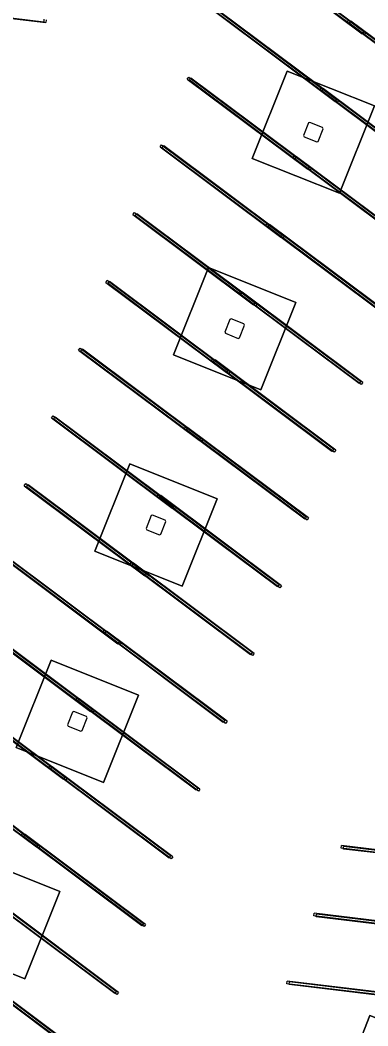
# Model space of a CAD drawing. Extents: x 468143 to 491361, y 1438528 to 1468730.
# Drawn here: x 488799.2 to 488843.6, y 1466951.9 to 1467080.3 of the extents above; entities that cross this region are included whole.
import ezdxf

# ---------------------------------------------------------------- set-up
doc = ezdxf.new("R2010")
doc.units = 0
doc.layers.add('Default', color=7, linetype='Continuous')
doc.layers.add('Xreference_dp', color=7, linetype='Continuous')

# ---------------------------------------------------------------- blocks, each defined once
blk = doc.blocks.new('Footing-Rectangular - F1-181549-FOUNDATION PLAN_1')
at = {"layer": 'Default'}
for p, q in [((72, 72), (-72, 72)), ((-72, 72), (-72, -72)), ((-72, -72), (-72, 72)), ((-72, 72), (72, 72)), ((72, -72), (72, 72)), ((72, 72), (72, -72)), ((-72, -72), (72, -72)), ((72, -72), (-72, -72))]:
    blk.add_line(p, q, dxfattribs=at)

msp = doc.modelspace()

# ---------------------------------------------------------------- linework, layer by layer
at = {"layer": 'Xreference_dp'}
for p, q in [((488827.46, 1467090.07), (488842.84, 1467078.56)), ((488827.66, 1467090.34), (488843.04, 1467078.83)), ((488827.74, 1467089.96), (488843.12, 1467078.45)), ((488827.94, 1467090.23), (488843.32, 1467078.72)), ((488783.17, 1467082.36), (488802.24, 1467080.09)), ((488783.45, 1467082.25), (488802.52, 1467079.98)), ((488824, 1467081.42), (488839.38, 1467069.91)), ((488824.2, 1467081.68), (488839.58, 1467070.18)), ((488824.28, 1467081.31), (488839.66, 1467069.8)), ((488824.48, 1467081.57), (488839.86, 1467070.07)), ((488802.28, 1467080.42), (488802.24, 1467080.09)), ((488802.56, 1467080.31), (488802.52, 1467079.98)), ((488840.91, 1467080.01), (488841.11, 1467080.27)), ((488856.29, 1467068.5), (488840.91, 1467080.01)), ((488856.49, 1467068.77), (488841.11, 1467080.27)), ((488841.19, 1467079.9), (488841.39, 1467080.16)), ((488856.57, 1467068.39), (488841.19, 1467079.9)), ((488856.77, 1467068.65), (488841.39, 1467080.16)), ((488843.04, 1467078.83), (488842.84, 1467078.56)), ((488843.32, 1467078.72), (488843.12, 1467078.45)), ((488820.54, 1467072.77), (488820.74, 1467073.03)), ((488820.54, 1467072.77), (488835.92, 1467061.26)), ((488820.74, 1467073.03), (488836.12, 1467061.53)), ((488820.82, 1467072.66), (488821.02, 1467072.92)), ((488820.82, 1467072.66), (488836.2, 1467061.15)), ((488821.02, 1467072.92), (488836.4, 1467061.42)), ((488837.45, 1467071.36), (488837.65, 1467071.62)), ((488852.83, 1467059.85), (488837.45, 1467071.36)), ((488853.03, 1467060.11), (488837.65, 1467071.62)), ((488837.73, 1467071.24), (488837.93, 1467071.51)), ((488853.11, 1467059.74), (488837.73, 1467071.24)), ((488853.31, 1467060), (488837.93, 1467071.51)), ((488839.58, 1467070.18), (488839.38, 1467069.91)), ((488839.86, 1467070.07), (488839.66, 1467069.8)), ((488836.01, 1467067.17), (488835.36, 1467065.55)), ((488836.17, 1467067.24), (488836.01, 1467067.17)), ((488837.8, 1467066.59), (488836.17, 1467067.24)), ((488835.36, 1467065.55), (488835.43, 1467065.39)), ((488835.43, 1467065.39), (488837.06, 1467064.74)), ((488837.22, 1467064.8), (488837.87, 1467066.43)), ((488837.87, 1467066.43), (488837.8, 1467066.59)), ((488817.08, 1467064.12), (488817.28, 1467064.38)), ((488817.08, 1467064.12), (488832.46, 1467052.61)), ((488817.28, 1467064.38), (488832.66, 1467052.88)), ((488817.36, 1467064.01), (488817.56, 1467064.27)), ((488817.56, 1467064.27), (488832.94, 1467052.76)), ((488837.06, 1467064.74), (488837.22, 1467064.8)), ((488817.36, 1467064.01), (488832.74, 1467052.5)), ((488833.99, 1467062.7), (488834.19, 1467062.97)), ((488849.57, 1467051.46), (488834.19, 1467062.97)), ((488834.27, 1467062.59), (488834.47, 1467062.86)), ((488849.85, 1467051.35), (488834.47, 1467062.86)), ((488849.37, 1467051.2), (488833.99, 1467062.7)), ((488849.65, 1467051.09), (488834.27, 1467062.59)), ((488836.12, 1467061.53), (488835.92, 1467061.26)), ((488836.4, 1467061.42), (488836.2, 1467061.15)), ((488813.62, 1467055.47), (488813.82, 1467055.73)), ((488813.62, 1467055.47), (488829, 1467043.96)), ((488813.82, 1467055.73), (488829.2, 1467044.22)), ((488813.9, 1467055.35), (488814.1, 1467055.62)), ((488813.9, 1467055.35), (488829.28, 1467043.85)), ((488814.1, 1467055.62), (488829.48, 1467044.11)), ((488830.53, 1467054.05), (488830.73, 1467054.32)), ((488845.91, 1467042.55), (488830.53, 1467054.05)), ((488846.11, 1467042.81), (488830.73, 1467054.32)), ((488830.81, 1467053.94), (488831.01, 1467054.21)), ((488846.19, 1467042.44), (488830.81, 1467053.94)), ((488846.39, 1467042.7), (488831.01, 1467054.21)), ((488832.66, 1467052.88), (488832.46, 1467052.61)), ((488832.94, 1467052.76), (488832.74, 1467052.5)), ((488810.15, 1467046.81), (488810.35, 1467047.08)), ((488810.15, 1467046.81), (488825.53, 1467035.31)), ((488810.35, 1467047.08), (488825.73, 1467035.57)), ((488810.44, 1467046.7), (488810.64, 1467046.97)), ((488810.44, 1467046.7), (488825.82, 1467035.2)), ((488810.64, 1467046.97), (488826.02, 1467035.46)), ((488827.06, 1467045.4), (488827.26, 1467045.67)), ((488842.44, 1467033.9), (488827.06, 1467045.4)), ((488842.64, 1467034.16), (488827.26, 1467045.67)), ((488827.35, 1467045.29), (488827.55, 1467045.56)), ((488842.73, 1467033.78), (488827.35, 1467045.29)), ((488842.93, 1467034.05), (488827.55, 1467045.56)), ((488829.2, 1467044.22), (488829, 1467043.96)), ((488829.48, 1467044.11), (488829.28, 1467043.85)), ((488825.98, 1467042.1), (488825.33, 1467040.48)), ((488826.15, 1467042.17), (488825.98, 1467042.1)), ((488827.77, 1467041.52), (488826.15, 1467042.17)), ((488827.19, 1467039.74), (488827.84, 1467041.36)), ((488827.84, 1467041.36), (488827.77, 1467041.52)), ((488825.33, 1467040.48), (488825.4, 1467040.32)), ((488825.4, 1467040.32), (488827.03, 1467039.67)), ((488827.03, 1467039.67), (488827.19, 1467039.74)), ((488806.69, 1467038.16), (488806.89, 1467038.43)), ((488806.89, 1467038.43), (488822.27, 1467026.92)), ((488806.69, 1467038.16), (488822.07, 1467026.66)), ((488806.98, 1467038.05), (488807.18, 1467038.32)), ((488806.98, 1467038.05), (488822.36, 1467026.55)), ((488807.18, 1467038.32), (488822.56, 1467026.81)), ((488823.6, 1467036.75), (488823.8, 1467037.02)), ((488838.98, 1467025.24), (488823.6, 1467036.75)), ((488839.18, 1467025.51), (488823.8, 1467037.02)), ((488823.89, 1467036.64), (488824.09, 1467036.91)), ((488839.27, 1467025.13), (488823.89, 1467036.64)), ((488839.47, 1467025.4), (488824.09, 1467036.91)), ((488825.73, 1467035.57), (488825.53, 1467035.31)), ((488826.02, 1467035.46), (488825.82, 1467035.2)), ((488842.64, 1467034.16), (488842.44, 1467033.9)), ((488842.93, 1467034.05), (488842.73, 1467033.78)), ((488803.23, 1467029.51), (488803.43, 1467029.78)), ((488803.23, 1467029.51), (488818.61, 1467018.01)), ((488803.43, 1467029.78), (488818.81, 1467018.27)), ((488803.52, 1467029.4), (488803.72, 1467029.67)), ((488803.72, 1467029.67), (488819.1, 1467018.16)), ((488803.52, 1467029.4), (488818.9, 1467017.89)), ((488820.14, 1467028.1), (488820.34, 1467028.37)), ((488835.72, 1467016.86), (488820.34, 1467028.37)), ((488820.43, 1467027.99), (488820.63, 1467028.26)), ((488836.01, 1467016.75), (488820.63, 1467028.26)), ((488835.52, 1467016.59), (488820.14, 1467028.1)), ((488835.81, 1467016.48), (488820.43, 1467027.99)), ((488822.27, 1467026.92), (488822.07, 1467026.66)), ((488822.56, 1467026.81), (488822.36, 1467026.55)), ((488839.18, 1467025.51), (488838.98, 1467025.24)), ((488839.47, 1467025.4), (488839.27, 1467025.13)), ((488799.77, 1467020.86), (488799.97, 1467021.13)), ((488799.77, 1467020.86), (488815.15, 1467009.35)), ((488799.97, 1467021.13), (488815.35, 1467009.62)), ((488800.06, 1467020.75), (488800.26, 1467021.02)), ((488800.06, 1467020.75), (488815.44, 1467009.24)), ((488800.26, 1467021.02), (488815.63, 1467009.51)), ((488816.68, 1467019.45), (488816.88, 1467019.72)), ((488832.06, 1467007.94), (488816.68, 1467019.45)), ((488832.26, 1467008.21), (488816.88, 1467019.72)), ((488816.97, 1467019.34), (488817.16, 1467019.61)), ((488832.34, 1467007.83), (488816.97, 1467019.34)), ((488832.54, 1467008.1), (488817.16, 1467019.61)), ((488818.81, 1467018.27), (488818.61, 1467018.01)), ((488819.1, 1467018.16), (488818.9, 1467017.89)), ((488815.95, 1467017.04), (488815.3, 1467015.41)), ((488816.12, 1467017.11), (488815.95, 1467017.04)), ((488817.74, 1467016.46), (488816.12, 1467017.11)), ((488835.72, 1467016.86), (488835.52, 1467016.59)), ((488836.01, 1467016.75), (488835.81, 1467016.48)), ((488815.3, 1467015.41), (488815.37, 1467015.25)), ((488817.16, 1467014.67), (488817.81, 1467016.29)), ((488817.81, 1467016.29), (488817.74, 1467016.46)), ((488815.37, 1467015.25), (488817, 1467014.6)), ((488817, 1467014.6), (488817.16, 1467014.67)), ((488796.31, 1467012.21), (488811.69, 1467000.7)), ((488796.51, 1467012.48), (488811.89, 1467000.97)), ((488796.59, 1467012.1), (488811.97, 1467000.59)), ((488796.79, 1467012.37), (488812.17, 1467000.86)), ((488813.22, 1467010.8), (488813.42, 1467011.07)), ((488828.6, 1466999.29), (488813.22, 1467010.8)), ((488828.8, 1466999.56), (488813.42, 1467011.07)), ((488813.5, 1467010.69), (488813.7, 1467010.96)), ((488828.88, 1466999.18), (488813.5, 1467010.69)), ((488829.08, 1466999.45), (488813.7, 1467010.96)), ((488815.35, 1467009.62), (488815.15, 1467009.35)), ((488815.63, 1467009.51), (488815.44, 1467009.24)), ((488832.26, 1467008.21), (488832.06, 1467007.94)), ((488832.54, 1467008.1), (488832.34, 1467007.83)), ((488793.05, 1467003.83), (488808.43, 1466992.32)), ((488792.85, 1467003.56), (488808.23, 1466992.05)), ((488793.13, 1467003.45), (488808.51, 1466991.94)), ((488793.33, 1467003.72), (488808.71, 1466992.21)), ((488809.76, 1467002.15), (488809.96, 1467002.42)), ((488825.14, 1466990.64), (488809.76, 1467002.15)), ((488825.34, 1466990.91), (488809.96, 1467002.42)), ((488810.04, 1467002.04), (488810.24, 1467002.3)), ((488825.42, 1466990.53), (488810.04, 1467002.04)), ((488825.62, 1466990.8), (488810.24, 1467002.3)), ((488811.89, 1467000.97), (488811.69, 1467000.7)), ((488812.17, 1467000.86), (488811.97, 1467000.59)), ((488828.8, 1466999.56), (488828.6, 1466999.29)), ((488829.08, 1466999.45), (488828.88, 1466999.18)), ((488789.39, 1466994.91), (488804.77, 1466983.4)), ((488789.59, 1466995.18), (488804.97, 1466983.67)), ((488789.67, 1466994.8), (488805.05, 1466983.29)), ((488789.87, 1466995.07), (488805.25, 1466983.56)), ((488806.3, 1466993.5), (488806.5, 1466993.76)), ((488821.68, 1466981.99), (488806.3, 1466993.5)), ((488821.88, 1466982.26), (488806.5, 1466993.76)), ((488806.58, 1466993.39), (488806.78, 1466993.65)), ((488822.16, 1466982.15), (488806.78, 1466993.65)), ((488821.96, 1466981.88), (488806.58, 1466993.39)), ((488808.43, 1466992.32), (488808.23, 1466992.05)), ((488808.71, 1466992.21), (488808.51, 1466991.94)), ((488805.93, 1466991.97), (488805.28, 1466990.34)), ((488806.09, 1466992.04), (488805.93, 1466991.97)), ((488807.71, 1466991.39), (488806.09, 1466992.04)), ((488807.13, 1466989.6), (488807.78, 1466991.22)), ((488807.78, 1466991.22), (488807.71, 1466991.39)), ((488825.34, 1466990.91), (488825.14, 1466990.64)), ((488805.28, 1466990.34), (488805.35, 1466990.18)), ((488805.35, 1466990.18), (488806.97, 1466989.53)), ((488825.62, 1466990.8), (488825.42, 1466990.53)), ((488806.97, 1466989.53), (488807.13, 1466989.6)), ((488785.93, 1466986.26), (488801.31, 1466974.75)), ((488786.13, 1466986.53), (488801.51, 1466975.02)), ((488786.21, 1466986.15), (488801.59, 1466974.64)), ((488786.41, 1466986.41), (488801.79, 1466974.91)), ((488802.84, 1466984.85), (488803.04, 1466985.11)), ((488818.22, 1466973.34), (488802.84, 1466984.85)), ((488818.42, 1466973.61), (488803.04, 1466985.11)), ((488803.12, 1466984.74), (488803.32, 1466985)), ((488818.5, 1466973.23), (488803.12, 1466984.74)), ((488818.7, 1466973.5), (488803.32, 1466985)), ((488804.97, 1466983.67), (488804.77, 1466983.4)), ((488805.25, 1466983.56), (488805.05, 1466983.29)), ((488821.88, 1466982.26), (488821.68, 1466981.99)), ((488822.16, 1466982.15), (488821.96, 1466981.88)), ((488799.38, 1466976.2), (488799.58, 1466976.46)), ((488814.76, 1466964.69), (488799.38, 1466976.2)), ((488814.96, 1466964.96), (488799.58, 1466976.46)), ((488799.66, 1466976.08), (488799.86, 1466976.35)), ((488815.04, 1466964.58), (488799.66, 1466976.08)), ((488815.24, 1466964.84), (488799.86, 1466976.35)), ((488801.51, 1466975.02), (488801.31, 1466974.75)), ((488801.79, 1466974.91), (488801.59, 1466974.64)), ((488840.16, 1466974.6), (488840.2, 1466974.93)), ((488859.23, 1466972.32), (488840.16, 1466974.6)), ((488859.27, 1466972.65), (488840.2, 1466974.93)), ((488840.44, 1466974.49), (488840.48, 1466974.82)), ((488859.51, 1466972.21), (488840.44, 1466974.49)), ((488859.55, 1466972.54), (488840.48, 1466974.82)), ((488818.42, 1466973.61), (488818.22, 1466973.34)), ((488818.7, 1466973.5), (488818.5, 1466973.23)), ((488811.5, 1466956.3), (488796.12, 1466967.81)), ((488811.78, 1466956.19), (488796.4, 1466967.7)), ((488811.58, 1466955.93), (488797.69, 1466966.32)), ((488811.3, 1466956.04), (488797.75, 1466966.17)), ((488836.7, 1466965.95), (488836.74, 1466966.28)), ((488855.77, 1466963.67), (488836.7, 1466965.95)), ((488855.81, 1466964), (488836.74, 1466966.28)), ((488836.98, 1466965.84), (488837.02, 1466966.17)), ((488856.05, 1466963.56), (488836.98, 1466965.84)), ((488856.09, 1466963.89), (488837.02, 1466966.17)), ((488814.96, 1466964.96), (488814.76, 1466964.69)), ((488815.24, 1466964.84), (488815.04, 1466964.58)), ((488807.84, 1466947.39), (488792.46, 1466958.89)), ((488808.04, 1466947.65), (488792.66, 1466959.16)), ((488808.32, 1466947.54), (488792.94, 1466959.05)), ((488808.12, 1466947.28), (488792.74, 1466958.78)), ((488833.24, 1466957.3), (488833.28, 1466957.63)), ((488852.35, 1466955.35), (488833.28, 1466957.63)), ((488811.5, 1466956.3), (488811.3, 1466956.04)), ((488852.31, 1466955.02), (488833.24, 1466957.3)), ((488833.52, 1466957.18), (488833.56, 1466957.52)), ((488852.59, 1466954.91), (488833.52, 1466957.18)), ((488852.63, 1466955.24), (488833.56, 1466957.52)), ((488811.78, 1466956.19), (488811.58, 1466955.93))]:
    msp.add_line(p, q, dxfattribs=at)
for centre, radius, start, end in [((489145.02, 1468591.69), 1909.86, 245.36712, 306.9274), ((489143.9, 1468591.41), 1816.82, 245.36787, 299.96455)]:
    msp.add_arc(centre, radius, start, end, dxfattribs=at)

# ---------------------------------------------------------------- block references
at = {"layer": 'Xreference_dp', "xscale": 0.08333333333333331, "yscale": 0.08333333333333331, "rotation": 158.19551636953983}
for p in [(488836.62, 1467065.99), (488826.59, 1467040.92), (488816.56, 1467015.85), (488806.53, 1466990.78), (488796.5, 1466965.72), (488847.18, 1466945.44)]:
    msp.add_blockref('Footing-Rectangular - F1-181549-FOUNDATION PLAN_1', p, dxfattribs=at)

doc.saveas('drawing.dxf')
